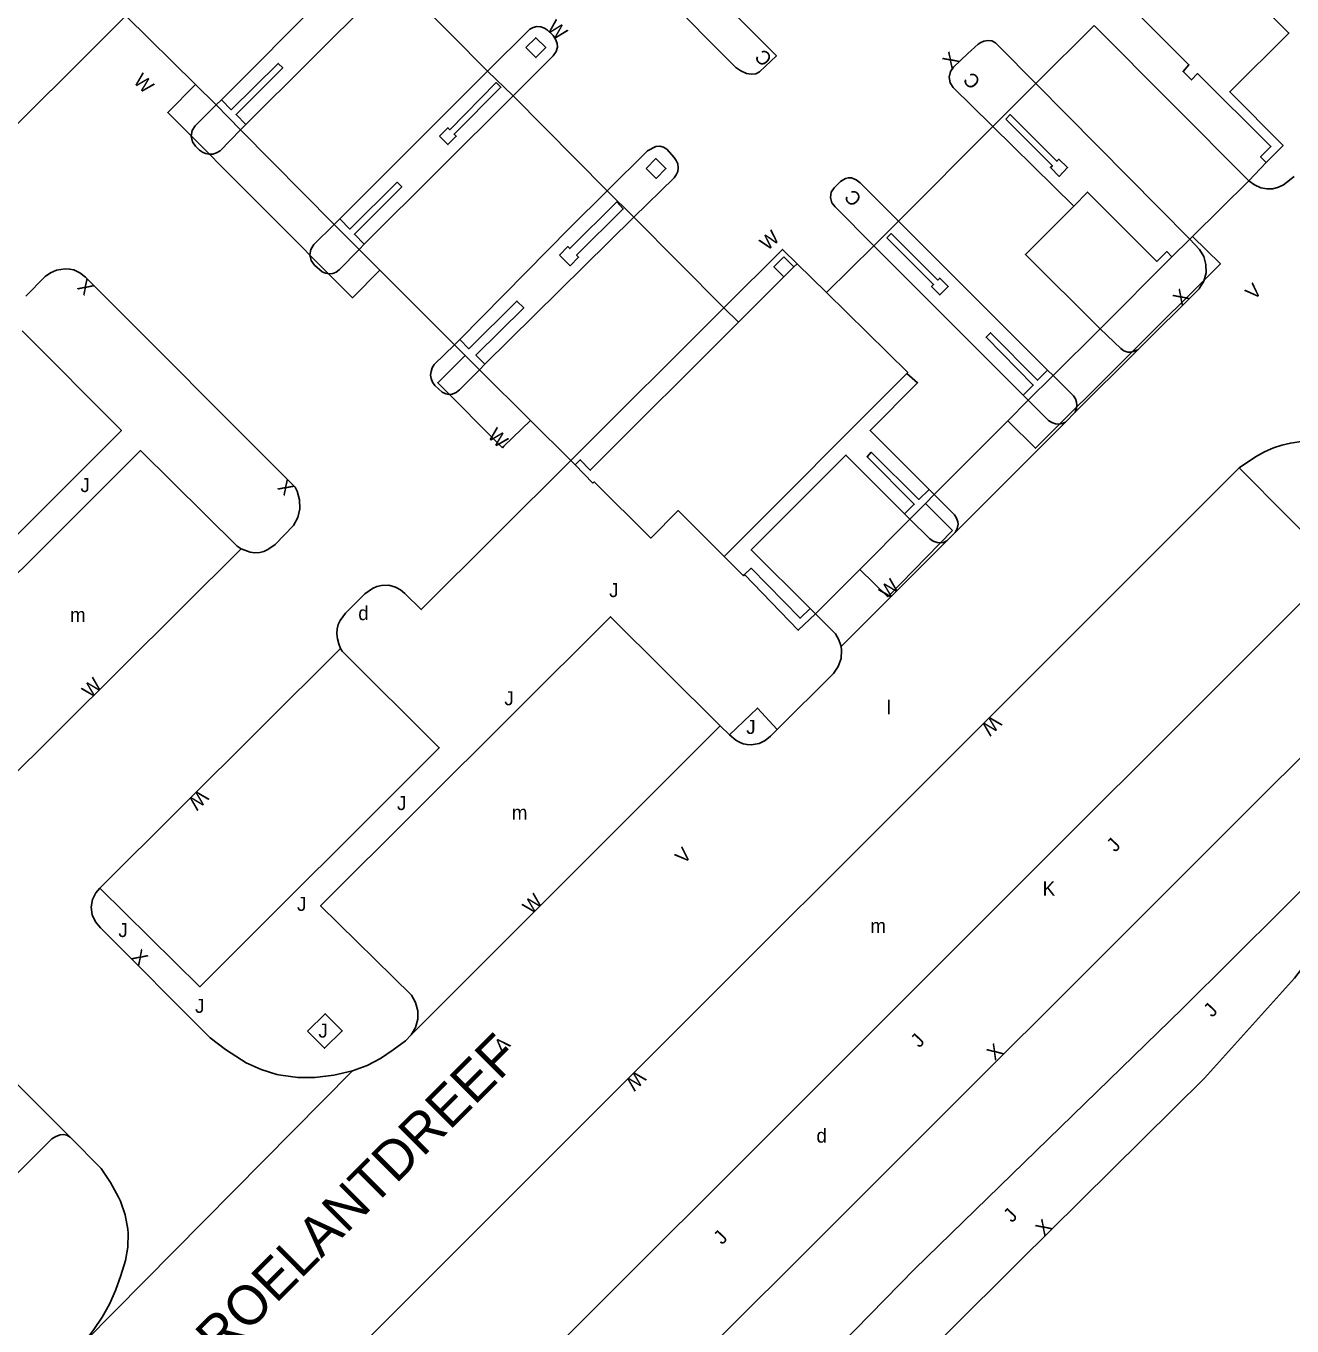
# Model space of a CAD drawing. Extents: x 134999 to 136502, y 457398 to 459002.
# Drawn here: x 136240.25 to 136285.32, y 458272.82 to 458319.09 of the extents above; entities that cross this region are included whole.
import ezdxf

# ---------------------------------------------------------------- set-up
doc = ezdxf.new("R2010")
doc.units = 0
for name, color, linetype in [('RI_DGTB_2', 7, 'Continuous'), ('RI_DGTB_29', 7, 'Continuous'), ('RI_DGTB_30', 7, 'Continuous'), ('RI_DGTB_31', 7, 'Continuous'), ('RI_DGTB_37', 7, 'Continuous'), ('RI_DGTB_43', 7, 'Continuous'), ('RI_DGTB_53', 7, 'Continuous'), ('RI_DGTB_54', 7, 'Continuous'), ('RI_DGTB_7', 7, 'Continuous')]:
    doc.layers.add(name, color=color, linetype=linetype)

msp = doc.modelspace()

# ---------------------------------------------------------------- linework, layer by layer
at = {"layer": 'RI_DGTB_2'}
for p, q in [((136256.686, 458317.489), (136253.358, 458320.842)), ((136276.202, 458317.044), (136278.277, 458319.116)), ((136257.595, 458316.609), (136256.686, 458317.489)), ((136274.675, 458315.511), (136276.202, 458317.044)), ((136260.938, 458313.229), (136257.595, 458316.609)), ((136247.891, 458315.401), (136247.026, 458316.281)), ((136251.225, 458312.03), (136247.891, 458315.401)), ((136271.312, 458312.15), (136274.675, 458315.511)), ((136283.78, 458313.587), (136284.401, 458314.231)), ((136261.894, 458312.283), (136260.938, 458313.229)), ((136265.094, 458309.058), (136261.894, 458312.283)), ((136270.432, 458311.272), (136271.312, 458312.15)), ((136252.116, 458311.136), (136251.225, 458312.03)), ((136268.746, 458309.603), (136270.432, 458311.272)), ((136281.046, 458310.876), (136281.677, 458311.506)), ((136278.491, 458308.311), (136281.046, 458310.876)), ((136268.746, 458309.603), (136267.701, 458310.631)), ((136265.615, 458308.547), (136265.094, 458309.058)), ((136276.814, 458306.652), (136278.491, 458308.311)), ((136271.611, 458306.721), (136265.111, 458300.211)), ((136275.93, 458305.77), (136276.814, 458306.652)), ((136275.202, 458305.04), (136275.93, 458305.77)), ((136259.801, 458303.471), (136259.645, 458303.625))]:
    msp.add_line(p, q, dxfattribs=at)
for points in [[(136284.401, 458314.231), (136285.001, 458314.839), (136283.101, 458316.751), (136285.211, 458318.841), (136282.869, 458321.189)], [(136284.401, 458314.231), (136284.201, 458314.431), (136284.571, 458314.801), (136281.961, 458317.401), (136281.741, 458317.171), (136281.441, 458317.471), (136281.651, 458317.711), (136279.275, 458320.095)], [(136246.288, 458317.009), (136243.803, 458319.459)], [(136247.026, 458316.281), (136246.288, 458317.009)], [(136281.777, 458311.605), (136283.78, 458313.587)], [(136281.046, 458310.876), (136280.861, 458311.061), (136280.511, 458310.711), (136278.043, 458313.181), (136277.551, 458312.681)], [(136278.491, 458308.311), (136275.831, 458310.961), (136277.551, 458312.681)], [(136281.677, 458311.506), (136281.777, 458311.605)], [(136252.846, 458310.406), (136252.116, 458311.136)], [(136255.508, 458307.744), (136252.846, 458310.406)], [(136267.589, 458310.519), (136267.235, 458310.165)], [(136267.701, 458310.631), (136267.589, 458310.519)], [(136267.235, 458310.165), (136265.615, 458308.547)], [(136268.746, 458309.603), (136271.643, 458306.753), (136271.611, 458306.721)], [(136265.615, 458308.547), (136260.341, 458303.281), (136259.981, 458303.651), (136259.801, 458303.471)], [(136255.889, 458307.359), (136255.508, 458307.744)], [(136256.391, 458306.851), (136255.889, 458307.359)], [(136258.209, 458305.049), (136256.391, 458306.851)], [(136259.645, 458303.625), (136258.209, 458305.049)], [(136272.584, 458302.413), (136275.202, 458305.04)], [(136259.801, 458303.471), (136260.431, 458302.821), (136260.481, 458302.861), (136262.491, 458300.861), (136263.471, 458301.841), (136265.111, 458300.211)], [(136271.715, 458301.537), (136272.268, 458302.094)], [(136272.268, 458302.094), (136272.584, 458302.413)], [(136269.932, 458299.75), (136271.715, 458301.537)], [(136265.111, 458300.211), (136265.791, 458299.521), (136265.831, 458299.571)], [(136268.356, 458298.171), (136269.932, 458299.75)], [(136265.831, 458299.571), (136267.741, 458297.581), (136268.356, 458298.171)]]:
    msp.add_lwpolyline(points, dxfattribs=at)
at = {"layer": 'RI_DGTB_31'}
msp.add_lwpolyline([(136250.271, 458283.311), (136250.901, 458283.931), (136251.511, 458283.321), (136250.881, 458282.701), (136250.271, 458283.311)], dxfattribs=at)
at = {"layer": 'RI_DGTB_53'}
for p, q in [((136247.214, 458316.469), (136252.431, 458321.701)), ((136253.358, 458320.842), (136248.081, 458315.591)), ((136283.78, 458313.587), (136278.277, 458319.116)), ((136251.419, 458312.223), (136256.686, 458317.489)), ((136276.202, 458317.044), (136281.677, 458311.506)), ((136257.595, 458316.609), (136252.291, 458311.321)), ((136274.628, 458315.557), (136274.675, 458315.511)), ((136274.675, 458315.511), (136277.551, 458312.681)), ((136261.894, 458312.283), (136256.591, 458307.051)), ((136265.094, 458309.058), (136259.645, 458303.625)), ((136279.833, 458307.565), (136277.6, 458305.344)), ((136277.6, 458305.344), (136277.254, 458304.99)), ((136277.254, 458304.99), (136273.33, 458301.063)), ((136283.441, 458303.361), (136252.318, 458272.258)), ((136273.032, 458300.771), (136273.33, 458301.063)), ((136273.032, 458300.771), (136269.266, 458297.006)), ((136253.961, 458283.181), (136264.961, 458294.181)), ((136264.961, 458294.181), (136265.301, 458293.861)), ((136251.881, 458281.901), (136242.351, 458272.261))]:
    msp.add_line(p, q, dxfattribs=at)
for points in [[(136262.621, 458322.381), (136266.966, 458318.026), (136266.361, 458317.461), (136266.231, 458317.391), (136266.065, 458317.375), (136265.901, 458317.401), (136265.7, 458317.492), (136265.521, 458317.621), (136257.641, 458325.541), (136257.552, 458325.653), (136257.491, 458325.781), (136257.474, 458325.906), (136257.491, 458326.031), (136257.54, 458326.147), (136257.611, 458326.251), (136258.176, 458326.836), (136262.481, 458322.521)], [(136243.803, 458319.459), (136238.471, 458314.141), (136238.642, 458313.878), (136238.741, 458313.58), (136238.761, 458313.267), (136238.703, 458312.959), (136238.568, 458312.676), (136238.548, 458312.646), (136237.821, 458311.971), (136237.593, 458311.797), (136237.467, 458311.728), (136237.331, 458311.681), (136237.085, 458311.658), (136236.841, 458311.701), (136236.602, 458311.813)], [(136256.686, 458317.489), (136258.183, 458318.978), (136258.301, 458319.041), (136258.44, 458319.07), (136258.581, 458319.061), (136258.708, 458319.014), (136258.821, 458318.941), (136259.021, 458318.751), (136259.107, 458318.619), (136259.161, 458318.471), (136259.167, 458318.345), (136259.13, 458318.182), (136259.021, 458318.031), (136257.595, 458316.609)], [(136274.628, 458315.557), (136273.261, 458316.901), (136273.154, 458317.075), (136273.121, 458317.276), (136273.168, 458317.474), (136273.269, 458317.623), (136273.78, 458318.115), (136274.151, 458318.441), (136274.246, 458318.506), (136274.351, 458318.551), (136274.49, 458318.576), (136274.631, 458318.561), (136274.762, 458318.491), (136274.871, 458318.391), (136276.202, 458317.044)], [(136247.026, 458316.281), (136246.271, 458315.541), (136246.165, 458315.369), (136246.134, 458315.169), (136246.182, 458314.973), (136246.291, 458314.821), (136246.431, 458314.671), (136246.53, 458314.601), (136246.641, 458314.551), (136246.77, 458314.525), (136246.901, 458314.531), (136247.037, 458314.577), (136247.161, 458314.651), (136247.891, 458315.401)], [(136260.938, 458313.229), (136262.371, 458314.651), (136262.671, 458314.798), (136262.821, 458314.821), (136262.949, 458314.783), (136263.061, 458314.711), (136263.331, 458314.411), (136263.403, 458314.302), (136263.451, 458314.181), (136263.468, 458314.046), (136263.451, 458313.911), (136263.402, 458313.795), (136263.321, 458313.691), (136261.894, 458312.283)], [(136270.432, 458311.272), (136269.061, 458312.651), (136268.94, 458312.8), (136268.89, 458312.985), (136268.918, 458313.175), (136269.021, 458313.337), (136269.071, 458313.381), (136269.241, 458313.561), (136269.421, 458313.661), (136269.529, 458313.69), (136269.641, 458313.691), (136269.808, 458313.621), (136269.951, 458313.511), (136271.312, 458312.15)], [(136283.78, 458313.587), (136283.984, 458313.436), (136284.211, 458313.331), (136284.424, 458313.292), (136284.641, 458313.301), (136284.838, 458313.353), (136285.021, 458313.441), (136285.391, 458313.741)], [(136255.698, 458307.935), (136259.606, 458311.913), (136260.938, 458313.229)], [(136271.312, 458312.15), (136276.621, 458306.841)], [(136251.225, 458312.03), (136250.501, 458311.311), (136250.392, 458311.142), (136250.357, 458310.944), (136250.401, 458310.748), (136250.517, 458310.584), (136250.794, 458310.345), (136250.911, 458310.291), (136251.04, 458310.269), (136251.171, 458310.281), (136251.293, 458310.333), (136251.401, 458310.411), (136252.116, 458311.136)], [(136270.432, 458311.272), (136275.751, 458305.951)], [(136279.833, 458307.565), (136282.011, 458309.731), (136282.031, 458309.756), (136282.181, 458310.013), (136282.258, 458310.301), (136282.256, 458310.599), (136282.175, 458310.886), (136282.021, 458311.141), (136281.677, 458311.506)], [(136265.094, 458309.058), (136267.181, 458311.141), (136267.701, 458310.631)], [(136247.911, 458300.481), (136248.231, 458300.368), (136248.4, 458300.343), (136248.571, 458300.351), (136248.724, 458300.39), (136248.866, 458300.458), (136249.121, 458300.641), (136249.781, 458301.311), (136249.928, 458301.595), (136249.999, 458301.906), (136249.992, 458302.225), (136249.905, 458302.532), (136249.831, 458302.681), (136242.371, 458310.151), (136242.175, 458310.309), (136241.961, 458310.411), (136241.807, 458310.441), (136241.65, 458310.447), (136241.341, 458310.401), (136241.13, 458310.311), (136240.941, 458310.181), (136240.251, 458309.471)], [(136241.826, 458279.539), (136241.701, 458279.611), (136241.587, 458279.632), (136241.471, 458279.621), (136241.314, 458279.566), (136241.171, 458279.481), (136238.011, 458276.321), (136207.79, 458306.49), (136210.66, 458309.34), (136210.653, 458310.148)], [(136240.121, 458308.241), (136243.651, 458304.691), (136235.101, 458296.151), (136231.431, 458299.711)], [(136278.491, 458308.311), (136279.221, 458307.611), (136279.338, 458307.531), (136279.471, 458307.481), (136279.593, 458307.48), (136279.833, 458307.565)], [(136256.391, 458306.851), (136255.681, 458306.141), (136255.56, 458306.051), (136255.421, 458305.991), (136255.31, 458305.981), (136255.201, 458306.001), (136255.073, 458306.063), (136254.811, 458306.301), (136254.728, 458306.413), (136254.671, 458306.541), (136254.656, 458306.666), (136254.671, 458306.791), (136254.715, 458306.921), (136254.781, 458307.041), (136255.508, 458307.744)], [(136271.611, 458306.721), (136271.991, 458306.391), (136270.301, 458304.691), (136272.399, 458302.599)], [(136276.814, 458306.652), (136277.541, 458305.931), (136277.607, 458305.821), (136277.651, 458305.701), (136277.664, 458305.596), (136277.651, 458305.491), (136277.6, 458305.344)], [(136275.93, 458305.77), (136276.651, 458305.051), (136276.77, 458304.978), (136276.901, 458304.931), (136277.022, 458304.921), (136277.141, 458304.941), (136277.254, 458304.99)], [(136283.441, 458303.361), (136284.025, 458303.761), (136284.336, 458303.931), (136284.661, 458304.071), (136284.957, 458304.168), (136285.26, 458304.243), (136285.569, 458304.288), (136285.881, 458304.301), (136286.32, 458304.272), (136286.753, 458304.195), (136287.177, 458304.08), (136287.591, 458303.931), (136288.241, 458303.621)], [(136247.911, 458300.481), (136247.771, 458300.574), (136244.331, 458303.981), (136235.801, 458295.471), (136239.351, 458291.961)], [(136271.526, 458301.726), (136269.441, 458303.821), (136266.071, 458300.451), (136268.173, 458298.356)], [(136259.645, 458303.625), (136254.321, 458298.321), (136253.741, 458298.891), (136253.587, 458299.022), (136253.411, 458299.121), (136253.165, 458299.185), (136252.911, 458299.181), (136252.747, 458299.138), (136252.593, 458299.067), (136252.311, 458298.881), (136251.621, 458298.191), (136251.439, 458297.93), (136251.371, 458297.786), (136251.331, 458297.631), (136251.319, 458297.451), (136251.338, 458297.272), (136251.384, 458297.098), (136251.451, 458296.931)], [(136283.441, 458303.361), (136286.931, 458299.851), (136255.781, 458268.731), (136252.318, 458272.258)], [(136272.584, 458302.413), (136273.301, 458301.691), (136273.374, 458301.577), (136273.422, 458301.447), (136273.43, 458301.362), (136273.405, 458301.204), (136273.33, 458301.063)], [(136271.715, 458301.537), (136272.421, 458300.841), (136272.548, 458300.756), (136272.691, 458300.701), (136272.802, 458300.691), (136272.911, 458300.711), (136273.032, 458300.771)], [(136290.563, 458300.846), (136290.624, 458300.606), (136290.704, 458300.052), (136290.705, 458299.492), (136290.626, 458298.938), (136290.469, 458298.401), (136290.237, 458297.892), (136289.935, 458297.42), (136289.569, 458296.997), (136252.844, 458260.32), (136252.269, 458259.693), (136248.41, 458255.913), (136247.986, 458255.538), (136247.513, 458255.227), (136247.002, 458254.986), (136246.461, 458254.819), (136245.902, 458254.729), (136245.337, 458254.72), (136244.775, 458254.79), (136244.229, 458254.938), (136243.709, 458255.162), (136243.227, 458255.457), (136242.791, 458255.816), (136241.979, 458256.615)], [(136264.961, 458294.181), (136261.061, 458298.061), (136250.741, 458287.771), (136253.971, 458284.591), (136254.122, 458284.33), (136254.2, 458284.038), (136254.198, 458283.736), (136254.118, 458283.445), (136253.961, 458283.181)], [(136268.356, 458298.171), (136269.071, 458297.461), (136269.193, 458297.244), (136269.266, 458297.006)], [(136251.451, 458296.931), (136251.51, 458296.833), (136254.961, 458293.401), (136246.441, 458284.891), (136242.881, 458288.401)], [(136266.997, 458294.045), (136269.001, 458296.041), (136269.169, 458296.292), (136269.265, 458296.577), (136269.283, 458296.878), (136269.266, 458297.006)], [(136265.301, 458293.861), (136266.291, 458294.811), (136266.997, 458294.045)], [(136265.301, 458293.861), (136265.522, 458293.672), (136265.646, 458293.595), (136265.781, 458293.541), (136265.922, 458293.511), (136266.067, 458293.505), (136266.351, 458293.551), (136266.57, 458293.658), (136266.761, 458293.811), (136266.997, 458294.045)], [(136251.323, 458253.816), (136271.879, 458274.835), (136281.406, 458284.106), (136288.574, 458291.23), (136289.005, 458291.731), (136289.32, 458291.779), (136289.375, 458291.73), (136289.481, 458291.565), (136289.512, 458291.371), (136289.464, 458291.181)], [(136251.881, 458281.901), (136251.216, 458281.746), (136250.539, 458281.663), (136249.929, 458281.662), (136249.325, 458281.74), (136249.181, 458281.771), (136248.624, 458281.941), (136248.096, 458282.186), (136247.922, 458282.287), (136247.354, 458282.661), (136246.811, 458283.071), (136242.901, 458286.991), (136242.722, 458287.199), (136242.611, 458287.45), (136242.576, 458287.722), (136242.621, 458287.993), (136242.741, 458288.24), (136242.881, 458288.401)], [(136253.961, 458283.181), (136253.761, 458282.971), (136253.326, 458282.645), (136252.873, 458282.344), (136252.392, 458282.088), (136251.881, 458281.901)], [(136241.826, 458279.539), (136242.931, 458278.421), (136243.258, 458277.923), (136243.545, 458277.402), (136243.614, 458277.256), (136243.786, 458276.769), (136243.881, 458276.261), (136243.893, 458276.116), (136243.882, 458275.626), (136243.792, 458275.145), (136243.63, 458274.608), (136243.441, 458274.081), (136243.226, 458273.594), (136242.965, 458273.129), (136242.671, 458272.686), (136242.351, 458272.261)]]:
    msp.add_lwpolyline(points, dxfattribs=at)
at = {"layer": 'RI_DGTB_54'}
for p, q in [((136213.62, 458307.67), (136241.826, 458279.539)), ((136247.911, 458300.481), (136239.351, 458291.961)), ((136251.451, 458296.931), (136242.881, 458288.401))]:
    msp.add_line(p, q, dxfattribs=at)
msp.add_lwpolyline([(136252.711, 458252.322), (136275.61, 458275.111), (136282.202, 458281.637), (136285.412, 458285.201), (136286.358, 458286.428)], dxfattribs=at)
at = {"layer": 'RI_DGTB_7'}
for p, q in [((136247.214, 458316.469), (136247.026, 458316.281)), ((136248.081, 458315.591), (136247.891, 458315.401)), ((136251.419, 458312.223), (136251.225, 458312.03)), ((136252.291, 458311.321), (136252.116, 458311.136)), ((136255.698, 458307.935), (136255.508, 458307.744)), ((136256.591, 458307.051), (136256.391, 458306.851)), ((136276.621, 458306.841), (136276.814, 458306.652)), ((136275.751, 458305.951), (136275.93, 458305.77))]:
    msp.add_line(p, q, dxfattribs=at)
for points in [[(136258.047, 458318.325), (136258.404, 458317.971), (136258.754, 458318.323), (136258.397, 458318.677)], [(136258.047, 458318.325), (136258.404, 458317.971), (136258.754, 458318.323), (136258.397, 458318.677)], [(136258.047, 458318.325), (136258.404, 458317.971), (136258.754, 458318.323), (136258.397, 458318.677)], [(136262.324, 458314.019), (136262.681, 458313.665), (136263.031, 458314.017), (136262.674, 458314.371)], [(136262.324, 458314.019), (136262.681, 458313.665), (136263.031, 458314.017), (136262.674, 458314.371)], [(136262.324, 458314.019), (136262.681, 458313.665), (136263.031, 458314.017), (136262.674, 458314.371)]]:
    msp.add_lwpolyline(points, close=True, dxfattribs=at)
for points in [[(136248.081, 458315.591), (136247.731, 458315.941), (136249.391, 458317.601), (136249.231, 458317.761), (136247.561, 458316.111), (136247.214, 458316.469)], [(136246.288, 458317.009), (136245.301, 458316.011), (136245.345, 458315.966)], [(136254.971, 458315.171), (136255.271, 458315.471), (136255.341, 458315.401), (136256.991, 458317.081), (136257.161, 458316.911), (136255.491, 458315.241), (136255.571, 458315.171), (136255.271, 458314.871), (136254.971, 458315.171)], [(136245.345, 458315.966), (136251.87, 458309.422)], [(136275.131, 458315.781), (136275.291, 458315.941), (136276.951, 458314.281), (136277.021, 458314.351), (136277.331, 458314.051), (136277.031, 458313.741), (136276.721, 458314.051), (136276.791, 458314.121), (136275.131, 458315.781)], [(136252.291, 458311.321), (136251.941, 458311.681), (136253.631, 458313.371), (136253.471, 458313.531), (136251.781, 458311.861), (136251.419, 458312.223)], [(136259.241, 458310.941), (136259.541, 458311.241), (136259.611, 458311.171), (136261.281, 458312.831), (136261.512, 458312.582), (136259.851, 458310.931), (136259.921, 458310.861), (136259.621, 458310.561), (136259.241, 458310.941)], [(136270.891, 458311.551), (136271.051, 458311.702), (136272.711, 458310.051), (136272.781, 458310.121), (136273.081, 458309.821), (136272.781, 458309.521), (136272.491, 458309.821), (136272.561, 458309.891), (136270.891, 458311.551)], [(136275.202, 458305.04), (136276.191, 458304.061), (136282.771, 458310.631), (136281.777, 458311.605)], [(136267.225, 458310.873), (136266.876, 458310.514), (136267.235, 458310.165)], [(136267.225, 458310.873), (136266.876, 458310.514), (136267.235, 458310.165)], [(136267.225, 458310.873), (136266.876, 458310.514), (136267.235, 458310.165)], [(136267.589, 458310.519), (136267.225, 458310.873)], [(136267.589, 458310.519), (136267.225, 458310.873)], [(136267.589, 458310.519), (136267.225, 458310.873)], [(136251.87, 458309.422), (136251.871, 458309.421), (136252.846, 458310.406)], [(136256.591, 458307.051), (136256.271, 458307.371), (136257.971, 458309.061), (136257.731, 458309.301), (136256.021, 458307.601), (136255.698, 458307.935)], [(136275.751, 458305.951), (136276.111, 458306.311), (136274.431, 458308.011), (136274.582, 458308.171), (136276.261, 458306.481), (136276.621, 458306.841)], [(136255.889, 458307.359), (136254.974, 458306.454)], [(136254.974, 458306.454), (136254.911, 458306.391), (136257.211, 458304.081), (136257.268, 458304.136)], [(136257.268, 458304.136), (136258.209, 458305.049)], [(136271.526, 458301.726), (136271.871, 458302.071), (136270.191, 458303.761), (136270.342, 458303.921), (136272.041, 458302.241), (136272.399, 458302.599)], [(136272.399, 458302.599), (136272.584, 458302.413)], [(136272.268, 458302.094), (136273.233, 458301.128)], [(136271.715, 458301.537), (136271.526, 458301.726)], [(136273.233, 458301.128), (136270.926, 458298.775), (136269.932, 458299.75)], [(136268.173, 458298.356), (136267.811, 458298.011), (136266.061, 458299.791), (136265.831, 458299.571)], [(136268.173, 458298.356), (136268.356, 458298.171)]]:
    msp.add_lwpolyline(points, dxfattribs=at)

# ---------------------------------------------------------------- texts
at = {"layer": 'RI_DGTB_29'}
for p in [(136252.081, 458297.942), (136268.391, 458279.342)]:
    msp.add_text('d', height=0.5, rotation=359.9997, dxfattribs=at).set_placement(p)
at = {"layer": 'RI_DGTB_30'}
for s, height, rotation, p in [('W', 0.5, 316.2726, (136258.766, 458318.994)), ('X', 0.5, 45.7886, (136273.189, 458317.546)), ('W', 0.5, 314.7413, (136244.047, 458317.101)), ('W', 0.5, 41.1857, (136266.644, 458311.072)), ('X', 0.5, 134.9989, (136242.708, 458309.815)), ('V', 0.5, 45.6584, (136283.969, 458309.312)), ('X', 0.5, 44.9985, (136281.385, 458309.106)), ('W', 0.5, 314.8224, (136256.656, 458304.481)), ('X', 0.5, 134.1802, (136249.838, 458302.679)), ('W', 0.5, 44.9023, (136270.923, 458298.656)), ('W', 0.5, 44.8862, (136242.546, 458295.137)), ('W', 0.5, 224.9766, (136274.669, 458294.588)), ('W', 0.5, 224.8587, (136246.441, 458291.938)), ('V', 0.5, 46.9748, (136263.677, 458289.232)), ('K', 0.5, 359.9996, (136276.44, 458288.14)), ('W', 0.5, 44.9883, (136258.235, 458287.446)), ('X', 0.5, 314.9442, (136243.976, 458285.92)), ('V', 0.5, 222.9778, (136257.188, 458283.168)), ('X', 0.5, 41.9463, (136274.736, 458282.242)), ('W', 0.5, 224.9766, (136262.009, 458281.948)), ('X', 0.499, 44.9519, (136276.49, 458275.997))]:
    msp.add_text(s, height=height, rotation=rotation, dxfattribs=at).set_placement(p)
at = {"layer": 'RI_DGTB_31'}
for rotation, p in [(359.9997, (136242.191, 458302.502)), (359.9997, (136261.011, 458298.762)), (359.9997, (136257.281, 458294.912)), (359.9997, (136265.891, 458293.892)), (359.9997, (136253.461, 458291.182)), (47.1152, (136279.03, 458289.657)), (359.9997, (136249.901, 458287.592)), (359.9997, (136243.541, 458286.662)), (359.9997, (136246.271, 458283.962)), (47.1152, (136282.483, 458283.777)), (359.9997, (136250.661, 458283.082)), (47.1152, (136272.056, 458282.694)), (47.1152, (136275.356, 458276.471)), (47.1152, (136265.038, 458275.687))]:
    msp.add_text('J', height=0.5, rotation=rotation, dxfattribs=at).set_placement(p)
at = {"layer": 'RI_DGTB_37'}
msp.add_text('ROELANTDREEF', height=1.4, rotation=44.9547, dxfattribs=at).set_placement((136247.162, 458271.604))
msp.add_text('ROELANTDREEF', height=1.4, rotation=44.9547, dxfattribs=at).set_placement((136247.162, 458271.604))
msp.add_text('ROELANTDREEF', height=1.4, rotation=44.9547, dxfattribs=at).set_placement((136247.162, 458271.604))
at = {"layer": 'RI_DGTB_43'}
for s, p in [('m', (136241.821, 458297.882)), ('l', (136270.889, 458294.587)), ('m', (136257.546, 458290.842)), ('m', (136270.308, 458286.811))]:
    msp.add_text(s, height=0.5, dxfattribs=at).set_placement(p)
at = {"layer": 'RI_DGTB_7'}
for p in [(136266.852, 458317.964), (136274.268, 458317.149), (136270.04, 458312.974)]:
    msp.add_text('C', height=0.5, rotation=135.2418, dxfattribs=at).set_placement(p)

doc.saveas('drawing.dxf')
